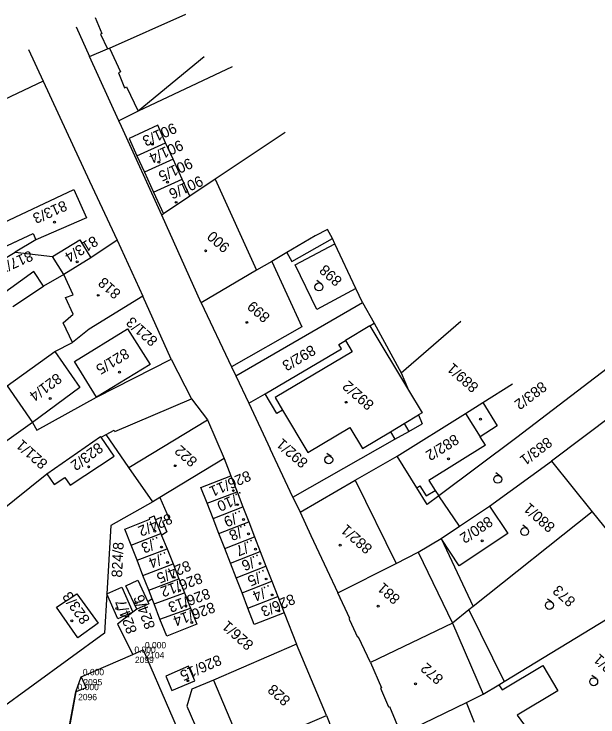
# Model space of a CAD drawing. Extents: x -496688 to -495455, y -1089309 to -1088026.
# Drawn here: x -496271.5 to -496161.2, y -1088217.5 to -1088084.7 of the extents above; entities that cross this region are included whole.
import ezdxf

# ---------------------------------------------------------------- set-up
doc = ezdxf.new("R2010")
doc.units = 0
for name, color, linetype in [('Vrstva 23', 7, 'Continuous'), ('Vrstva 52', 7, 'Continuous'), ('Vrstva 53', 7, 'Continuous'), ('Vrstva 55', 7, 'Continuous'), ('Vrstva 56', 7, 'Continuous'), ('Vrstva 57', 7, 'Continuous'), ('Vrstva 58', 7, 'Continuous'), ('Vrstva 59', 7, 'Continuous'), ('Vrstva 60', 7, 'Continuous'), ('Vrstva 61', 7, 'Continuous')]:
    doc.layers.add(name, color=color, linetype=linetype)

msp = doc.modelspace()

# ---------------------------------------------------------------- linework, layer by layer
at = {"layer": 'Vrstva 23'}
for p, q in [((-496254.87, -1088088.42), (-496255.14, -1088088.54)), ((-496255.14, -1088088.54), (-496253.83, -1088091.34)), ((-496253.83, -1088091.34), (-496253.46, -1088091.18)), ((-496253.46, -1088091.18), (-496251.4, -1088095.68)), ((-496251.4, -1088095.68), (-496251.77, -1088095.85)), ((-496250.61, -1088098.7), (-496250.26, -1088098.52)), ((-496250.26, -1088098.52), (-496248.04, -1088103.06)), ((-496244.33, -1088105.76), (-496249.75, -1088108.22)), ((-496242.85, -1088109.04), (-496244.33, -1088105.76)), ((-496249.75, -1088108.22), (-496248.26, -1088111.5)), ((-496248.26, -1088111.5), (-496242.85, -1088109.04)), ((-496241.44, -1088112.14), (-496242.85, -1088109.04)), ((-496248.26, -1088111.5), (-496246.86, -1088114.6)), ((-496241.44, -1088112.14), (-496246.86, -1088114.6)), ((-496239.72, -1088115.94), (-496241.44, -1088112.14)), ((-496246.86, -1088114.6), (-496245.14, -1088118.39)), ((-496245.14, -1088118.39), (-496239.72, -1088115.94)), ((-496238.26, -1088119.15), (-496239.72, -1088115.94)), ((-496233.49, -1088115.96), (-496238.26, -1088119.15)), ((-496276.5, -1088125.53), (-496260.16, -1088117.88)), ((-496260.16, -1088117.88), (-496257.82, -1088123.22)), ((-496245.14, -1088118.39), (-496243.27, -1088122.51)), ((-496238.26, -1088119.15), (-496243.27, -1088122.51)), ((-496257.82, -1088123.22), (-496267.36, -1088127.41)), ((-496243.27, -1088122.51), (-496243.59, -1088122.72)), ((-496236.14, -1088139.28), (-496243.59, -1088122.72)), ((-496212.23, -1088125.45), (-496214.56, -1088126.66)), ((-496211.28, -1088127.13), (-496212.23, -1088125.45)), ((-496274.71, -1088129.36), (-496267.9, -1088126.18)), ((-496267.9, -1088126.18), (-496267.36, -1088127.41)), ((-496214.56, -1088126.66), (-496219.96, -1088129.82)), ((-496218.97, -1088131.5), (-496211.28, -1088127.13)), ((-496264.2, -1088130.52), (-496259.07, -1088127.4)), ((-496259.07, -1088127.4), (-496257, -1088130.8)), ((-496251.99, -1088127.48), (-496257, -1088130.8)), ((-496251.99, -1088127.48), (-496247.14, -1088138.02)), ((-496262.1, -1088133.95), (-496264.2, -1088130.52)), ((-496257, -1088130.8), (-496262.1, -1088133.95)), ((-496225.65, -1088133.15), (-496236.14, -1088139.28)), ((-496260.32, -1088137.8), (-496262.1, -1088133.95)), ((-496261.74, -1088138.32), (-496260.32, -1088137.8)), ((-496260.3, -1088141.44), (-496261.74, -1088138.32)), ((-496247.14, -1088138.02), (-496257.27, -1088144.28)), ((-496236.14, -1088139.28), (-496230.41, -1088151.36)), ((-496262.22, -1088143.07), (-496260.3, -1088141.44)), ((-496260.45, -1088146.79), (-496262.22, -1088143.07)), ((-496257.27, -1088144.28), (-496260.45, -1088146.79)), ((-496260.09, -1088150.37), (-496250.04, -1088144.19)), ((-496250.04, -1088144.19), (-496245.79, -1088150.95)), ((-496217.11, -1088143.84), (-496230.41, -1088151.36)), ((-496204.25, -1088143.65), (-496208.86, -1088146.39)), ((-496210.14, -1088147.15), (-496208.86, -1088146.39)), ((-496209.63, -1088148), (-496210.14, -1088147.15)), ((-496208.86, -1088146.39), (-496207.59, -1088148.55)), ((-496272.8, -1088155.01), (-496263.79, -1088148.47)), ((-496263.79, -1088148.47), (-496259.06, -1088155.27)), ((-496224.02, -1088156.48), (-496209.63, -1088148)), ((-496255.91, -1088157.15), (-496260.09, -1088150.37)), ((-496245.79, -1088150.95), (-496255.91, -1088157.15)), ((-496272.8, -1088155.01), (-496268.02, -1088161.9)), ((-496259.06, -1088155.27), (-496268.02, -1088161.9)), ((-496196.96, -1088155.81), (-496194.39, -1088160.08)), ((-496221.81, -1088160.18), (-496224.02, -1088156.48)), ((-496222.17, -1088157.19), (-496220.77, -1088159.55)), ((-496186.17, -1088160.2), (-496182.92, -1088158.15)), ((-496182.92, -1088158.15), (-496180.18, -1088162.57)), ((-496220.77, -1088159.55), (-496221.81, -1088160.18)), ((-496220.77, -1088159.55), (-496215.96, -1088167.6)), ((-496199.12, -1088168.24), (-496186.17, -1088160.2)), ((-496194.39, -1088160.08), (-496195.03, -1088160.46)), ((-496234.94, -1088161.4), (-496231.8, -1088168.7)), ((-496195.03, -1088160.46), (-496194.34, -1088162.14)), ((-496268.02, -1088161.9), (-496282.4, -1088172.11)), ((-496215.96, -1088167.6), (-496208.04, -1088162.84)), ((-496208.04, -1088162.84), (-496205.67, -1088166.81)), ((-496196.89, -1088163.58), (-496194.34, -1088162.14)), ((-496180.18, -1088162.57), (-496183.43, -1088164.59)), ((-496205.67, -1088166.81), (-496200.38, -1088163.65)), ((-496200.38, -1088163.65), (-496199.54, -1088165.08)), ((-496199.54, -1088165.08), (-496196.89, -1088163.58)), ((-496265.29, -1088171.61), (-496255.13, -1088164.58)), ((-496255.13, -1088164.58), (-496255.04, -1088164.71)), ((-496252.56, -1088168.29), (-496255.04, -1088164.71)), ((-496182.41, -1088166.22), (-496183.43, -1088164.59)), ((-496182.41, -1088166.22), (-496193.08, -1088172.85)), ((-496260.9, -1088173.75), (-496252.56, -1088168.29)), ((-496195.37, -1088174.27), (-496199.12, -1088168.24)), ((-496231.8, -1088168.7), (-496243.96, -1088176.09)), ((-496245.26, -1088176.88), (-496249.82, -1088170.42)), ((-496265.29, -1088171.61), (-496263.88, -1088173.65)), ((-496263.88, -1088173.65), (-496261.91, -1088172.29)), ((-496261.91, -1088172.29), (-496260.9, -1088173.75)), ((-496236.17, -1088174.19), (-496230.52, -1088171.99)), ((-496230.52, -1088171.99), (-496229.35, -1088174.98)), ((-496217.42, -1088178.85), (-496207.04, -1088172.83)), ((-496193.08, -1088172.85), (-496191.91, -1088174.73)), ((-496234.99, -1088177.17), (-496236.17, -1088174.19)), ((-496234.99, -1088177.17), (-496229.35, -1088174.98)), ((-496229.35, -1088174.98), (-496228.23, -1088177.87)), ((-496195.37, -1088174.27), (-496194.78, -1088173.9)), ((-496193.41, -1088177.4), (-496195.37, -1088174.27)), ((-496194.78, -1088173.9), (-496193.61, -1088175.79)), ((-496191.91, -1088174.73), (-496191.21, -1088175.76)), ((-496243.96, -1088176.09), (-496245.26, -1088176.88)), ((-496191.21, -1088175.76), (-496193.41, -1088177.4)), ((-496233.87, -1088180.06), (-496234.99, -1088177.17)), ((-496233.87, -1088180.06), (-496228.23, -1088177.87)), ((-496228.23, -1088177.87), (-496227.14, -1088180.67)), ((-496217.42, -1088178.85), (-496215.39, -1088183.24)), ((-496187.29, -1088181.5), (-496181.67, -1088177.72)), ((-496181.67, -1088177.72), (-496178.17, -1088182.88)), ((-496250.53, -1088182.08), (-496245.8, -1088180.2)), ((-496245.9, -1088179.95), (-496245.04, -1088179.57)), ((-496245.8, -1088180.2), (-496245.9, -1088179.95)), ((-496245.04, -1088179.57), (-496244.92, -1088179.86)), ((-496244.92, -1088179.86), (-496243.73, -1088182.86)), ((-496232.78, -1088182.86), (-496233.87, -1088180.06)), ((-496232.78, -1088182.86), (-496227.14, -1088180.67)), ((-496227.14, -1088180.67), (-496226.03, -1088183.51)), ((-496190.77, -1088183.83), (-496187.29, -1088181.5)), ((-496249.36, -1088185.06), (-496250.53, -1088182.08)), ((-496249.36, -1088185.06), (-496243.73, -1088182.86)), ((-496243.73, -1088182.86), (-496243.63, -1088183.24)), ((-496231.67, -1088185.7), (-496232.78, -1088182.86)), ((-496178.17, -1088182.88), (-496187.37, -1088189)), ((-496243.63, -1088183.24), (-496242.58, -1088185.76)), ((-496231.67, -1088185.7), (-496226.03, -1088183.51)), ((-496226.03, -1088183.51), (-496224.95, -1088186.28)), ((-496215.39, -1088183.24), (-496212.35, -1088189.69)), ((-496187.37, -1088189), (-496190.77, -1088183.83)), ((-496248.24, -1088187.94), (-496249.36, -1088185.06)), ((-496248.24, -1088187.94), (-496242.58, -1088185.76)), ((-496242.58, -1088185.76), (-496241.45, -1088188.63)), ((-496230.59, -1088188.48), (-496231.67, -1088185.7)), ((-496230.59, -1088188.48), (-496224.95, -1088186.28)), ((-496224.95, -1088186.28), (-496223.88, -1088189.03)), ((-496199.29, -1088188.52), (-496195.13, -1088186.39)), ((-496247.13, -1088190.79), (-496248.24, -1088187.94)), ((-496247.13, -1088190.79), (-496241.45, -1088188.63)), ((-496241.45, -1088188.63), (-496240.33, -1088191.44)), ((-496229.52, -1088191.23), (-496230.59, -1088188.48)), ((-496229.52, -1088191.23), (-496223.88, -1088189.03)), ((-496223.88, -1088189.03), (-496222.77, -1088191.9)), ((-496210.3, -1088194.11), (-496199.29, -1088188.52)), ((-496246.04, -1088193.57), (-496247.13, -1088190.79)), ((-496212.35, -1088189.69), (-496210.3, -1088194.11)), ((-496250.36, -1088192.76), (-496248.08, -1088191.7)), ((-496248.08, -1088191.7), (-496246.18, -1088195.79)), ((-496246.04, -1088193.57), (-496240.33, -1088191.44)), ((-496240.33, -1088191.44), (-496239.28, -1088194.09)), ((-496228.41, -1088194.09), (-496229.52, -1088191.23)), ((-496228.41, -1088194.09), (-496222.77, -1088191.9)), ((-496222.77, -1088191.9), (-496221.65, -1088194.78)), ((-496253.97, -1088194.3), (-496251.15, -1088193.04)), ((-496251.15, -1088193.04), (-496249.06, -1088197.72)), ((-496248.29, -1088197.2), (-496250.36, -1088192.76)), ((-496245.4, -1088195.22), (-496246.04, -1088193.57)), ((-496263.48, -1088196.77), (-496259.62, -1088194.28)), ((-496259.62, -1088194.28), (-496255.59, -1088199.81)), ((-496251.88, -1088198.98), (-496253.97, -1088194.3)), ((-496245.02, -1088196.2), (-496239.28, -1088194.09)), ((-496239.28, -1088194.09), (-496238.15, -1088196.96)), ((-496227.29, -1088196.97), (-496228.41, -1088194.09)), ((-496227.29, -1088196.97), (-496221.65, -1088194.78)), ((-496221.65, -1088194.78), (-496220.45, -1088197.86)), ((-496208.02, -1088198.95), (-496210.3, -1088194.11)), ((-496246.02, -1088196.14), (-496248.29, -1088197.2)), ((-496245.02, -1088196.2), (-496245.4, -1088195.22)), ((-496243.91, -1088199.04), (-496245.02, -1088196.2)), ((-496259.41, -1088202.59), (-496263.48, -1088196.77)), ((-496243.91, -1088199.04), (-496238.15, -1088196.96)), ((-496238.15, -1088196.96), (-496236.93, -1088200.02)), ((-496226.09, -1088200.05), (-496227.29, -1088196.97)), ((-496249.06, -1088197.72), (-496251.88, -1088198.98)), ((-496220.45, -1088197.86), (-496226.09, -1088200.05)), ((-496255.59, -1088199.81), (-496259.41, -1088202.59)), ((-496242.64, -1088202.29), (-496243.91, -1088199.04)), ((-496236.93, -1088200.02), (-496242.64, -1088202.29)), ((-496208.06, -1088199.23), (-496208.16, -1088199.02)), ((-496206.51, -1088202.51), (-496208.06, -1088199.23)), ((-496188.66, -1088199.81), (-496204.1, -1088207.28)), ((-496206.37, -1088202.45), (-496206.51, -1088202.51)), ((-496204.1, -1088207.28), (-496206.37, -1088202.45)), ((-496218.13, -1088203.82), (-496233.8, -1088210.57)), ((-496212.43, -1088217.26), (-496218.13, -1088203.82)), ((-496238.5, -1088207.96), (-496242.81, -1088209.83)), ((-496237.31, -1088210.69), (-496238.5, -1088207.96)), ((-496204.1, -1088207.28), (-496202.07, -1088212.04)), ((-496258.79, -1088209.96), (-496257.88, -1088212.03)), ((-496242.81, -1088209.83), (-496241.65, -1088212.57)), ((-496241.65, -1088212.57), (-496237.31, -1088210.69)), ((-496257.88, -1088212.03), (-496259.78, -1088212.78)), ((-496202.07, -1088212.04), (-496202.25, -1088212.12)), ((-496202.25, -1088212.12), (-496200.73, -1088215.63)), ((-496259.78, -1088212.78), (-496261.37, -1088221.14)), ((-496186.02, -1088214.8), (-496182.82, -1088213.25)), ((-496198.35, -1088220.77), (-496186.02, -1088214.8)), ((-496184.45, -1088218.56), (-496186.02, -1088214.8)), ((-496200.73, -1088215.63), (-496200.57, -1088215.56)), ((-496200.57, -1088215.56), (-496198.35, -1088220.77)), ((-496227.66, -1088223.76), (-496212.43, -1088217.26))]:
    msp.add_line(p, q, dxfattribs=at)
at = {"layer": 'Vrstva 52'}
for p, q in [((-496256.145, -1088085.392), (-496254.87, -1088088.42)), ((-496251.77, -1088095.85), (-496250.61, -1088098.7)), ((-496233.49, -1088115.96), (-496225.65, -1088133.15)), ((-496219.96, -1088129.82), (-496218.97, -1088131.5)), ((-496222.8, -1088131.48), (-496217.11, -1088143.84)), ((-496204.25, -1088143.65), (-496196.96, -1088155.81)), ((-496207.59, -1088148.55), (-496222.17, -1088157.19)), ((-496186.17, -1088160.2), (-496183.43, -1088164.59)), ((-496249.82, -1088170.42), (-496234.94, -1088161.4)), ((-496197.78, -1088162.1), (-496195.03, -1088160.46)), ((-496200.38, -1088163.65), (-496197.78, -1088162.1)), ((-496197.78, -1088162.1), (-496196.89, -1088163.58)), ((-496207.04, -1088172.83), (-496199.29, -1088188.52)), ((-496193.61, -1088175.79), (-496191.91, -1088174.73)), ((-496195.13, -1088186.39), (-496188.66, -1088199.81)), ((-496188.66, -1088199.81), (-496182.82, -1088213.25))]:
    msp.add_line(p, q, dxfattribs=at)
at = {"layer": 'Vrstva 53'}
msp.add_lwpolyline([(-496302.57, -1088250.38), (-496293.33, -1088244.86), (-496282.06, -1088236.51), (-496272.7, -1088229.58), (-496261.37, -1088221.14), (-496259.78, -1088212.78), (-496258.79, -1088209.96), (-496249.04, -1088205.74), (-496247.06, -1088204.88), (-496237.12, -1088227.8), (-496230.93, -1088242.07), (-496224.34, -1088239.32), (-496222.24, -1088238.44), (-496221.74, -1088238.24), (-496217.87, -1088236.62), (-496206.35, -1088231.82), (-496205.03, -1088234.9), (-496199.66, -1088247.57), (-496188.02, -1088275.91)], dxfattribs=at)
at = {"layer": 'Vrstva 55'}
for p, q in [((-496253.46, -1088091.18), (-496239.01, -1088084.74)), ((-496259.769, -1088087.133), (-496257.2, -1088092.78)), ((-496257.2, -1088092.78), (-496253.83, -1088091.34)), ((-496268.759, -1088091.453), (-496265.99, -1088097.42)), ((-496251.66, -1088104.94), (-496257.2, -1088092.78)), ((-496235.56, -1088092.82), (-496248.04, -1088103.06)), ((-496230.3, -1088094.69), (-496248.04, -1088103.06)), ((-496265.99, -1088097.42), (-496312.31, -1088119.35)), ((-496265.99, -1088097.42), (-496261.61, -1088106.78)), ((-496248.04, -1088103.06), (-496251.66, -1088104.94)), ((-496251.19, -1088105.96), (-496251.66, -1088104.94)), ((-496243.59, -1088122.72), (-496251.19, -1088105.96)), ((-496261.61, -1088106.78), (-496257.26, -1088116.34)), ((-496220.27, -1088107.11), (-496233.49, -1088115.96)), ((-496257.26, -1088116.34), (-496251.99, -1088127.48)), ((-496210.87, -1088128.14), (-496211.28, -1088127.13)), ((-496267.36, -1088127.41), (-496271.27, -1088129.74)), ((-496218.36, -1088132.15), (-496210.87, -1088128.14)), ((-496206.88, -1088136.59), (-496210.87, -1088128.14)), ((-496273.98, -1088131.36), (-496271.27, -1088129.74)), ((-496271.27, -1088129.74), (-496264.2, -1088130.52)), ((-496219.96, -1088129.82), (-496222.8, -1088131.48)), ((-496222.8, -1088131.48), (-496225.65, -1088133.15)), ((-496214.27, -1088140.54), (-496218.36, -1088132.15)), ((-496267.72, -1088133.38), (-496298.45, -1088155.33)), ((-496265.89, -1088136.18), (-496267.72, -1088133.38)), ((-496262.1, -1088133.95), (-496265.89, -1088136.18)), ((-496271.7, -1088140.01), (-496265.89, -1088136.18)), ((-496206.88, -1088136.59), (-496214.27, -1088140.54)), ((-496205.62, -1088139.25), (-496206.88, -1088136.59)), ((-496241.8, -1088149.94), (-496247.14, -1088138.02)), ((-496229.59, -1088153.09), (-496205.62, -1088139.25)), ((-496205.62, -1088139.25), (-496203.46, -1088143.17)), ((-496204.25, -1088143.65), (-496203.46, -1088143.17)), ((-496203.46, -1088143.17), (-496198.32, -1088152.5)), ((-496198.32, -1088152.5), (-496187.08, -1088142.78)), ((-496263.79, -1088148.47), (-496260.45, -1088146.79)), ((-496255.91, -1088157.15), (-496241.8, -1088149.94)), ((-496241.8, -1088149.94), (-496237.95, -1088157.41)), ((-496230.41, -1088151.36), (-496229.59, -1088153.09)), ((-496159.38, -1088151.68), (-496176.46, -1088164.72)), ((-496229.59, -1088153.09), (-496227.14, -1088158.28)), ((-496198.32, -1088152.5), (-496196.96, -1088155.81)), ((-496182.92, -1088158.15), (-496177.27, -1088154.6)), ((-496267.18, -1088163.34), (-496255.91, -1088157.15)), ((-496252.44, -1088163.62), (-496237.95, -1088157.41)), ((-496237.95, -1088157.41), (-496234.94, -1088161.4)), ((-496227.14, -1088158.28), (-496224.02, -1088156.48)), ((-496154.55, -1088157.61), (-496169.94, -1088169.21)), ((-496227.14, -1088158.28), (-496223.1, -1088166.86)), ((-496268.02, -1088161.9), (-496267.18, -1088163.34)), ((-496255.04, -1088164.71), (-496254.07, -1088164.17)), ((-496254.07, -1088164.17), (-496252.59, -1088163.36)), ((-496249.82, -1088170.42), (-496254.07, -1088164.17)), ((-496252.59, -1088163.36), (-496252.44, -1088163.62)), ((-496218.8, -1088175.99), (-496199.54, -1088165.08)), ((-496176.46, -1088164.72), (-496191.21, -1088175.76)), ((-496218.8, -1088175.99), (-496223.1, -1088166.86)), ((-496207.04, -1088172.83), (-496199.12, -1088168.24)), ((-496231.8, -1088168.7), (-496230.52, -1088171.99)), ((-496181.67, -1088177.72), (-496169.94, -1088169.21)), ((-496169.94, -1088169.21), (-496162.24, -1088178.79)), ((-496278.83, -1088182.48), (-496265.29, -1088171.61)), ((-496243.96, -1088176.09), (-496242.16, -1088180.08)), ((-496218.8, -1088175.99), (-496217.42, -1088178.85)), ((-496187.29, -1088181.5), (-496191.21, -1088175.76)), ((-496245.26, -1088176.88), (-496253.21, -1088181.35)), ((-496162.24, -1088178.79), (-496184.73, -1088196.69)), ((-496162.24, -1088178.79), (-496154.9, -1088187.88)), ((-496242.16, -1088180.08), (-496243.44, -1088180.59)), ((-496253.21, -1088181.35), (-496253.97, -1088194.3)), ((-496243.44, -1088180.59), (-496242.63, -1088182.58)), ((-496242.63, -1088182.58), (-496243.63, -1088183.24)), ((-496195.13, -1088186.39), (-496190.77, -1088183.83)), ((-496190.77, -1088183.83), (-496184.73, -1088196.69)), ((-496178.87, -1088210.84), (-496150.33, -1088193.43)), ((-496253.97, -1088194.3), (-496254.42, -1088201.7)), ((-496245.4, -1088195.22), (-496246.18, -1088195.79)), ((-496246.18, -1088195.79), (-496246.02, -1088196.14)), ((-496248.29, -1088197.2), (-496249.06, -1088197.72)), ((-496185.54, -1088197.33), (-496188.66, -1088199.81)), ((-496184.73, -1088196.69), (-496185.54, -1088197.33)), ((-496185.54, -1088197.33), (-496178.87, -1088210.84)), ((-496249.06, -1088197.72), (-496251.95, -1088200)), ((-496220.45, -1088197.86), (-496218.13, -1088203.82)), ((-496208.16, -1088199.02), (-496208.02, -1088198.95)), ((-496251.95, -1088200), (-496249.04, -1088205.74)), ((-496254.42, -1088201.7), (-496311.81, -1088243.59)), ((-496179.28, -1088212.43), (-496171.58, -1088207.84)), ((-496171.58, -1088207.84), (-496168.73, -1088212.63)), ((-496233.8, -1088210.57), (-496237.87, -1088212.28)), ((-496179.86, -1088211.45), (-496178.87, -1088210.84)), ((-496182.82, -1088213.25), (-496179.86, -1088211.45)), ((-496179.86, -1088211.45), (-496179.28, -1088212.43)), ((-496237.87, -1088212.28), (-496238.84, -1088215.51)), ((-496168.73, -1088212.63), (-496176.42, -1088217.23)), ((-496238.84, -1088215.51), (-496234.09, -1088226.5)), ((-496212.43, -1088217.26), (-496211.35, -1088219.97)), ((-496176.42, -1088217.23), (-496169.35, -1088226.74))]:
    msp.add_line(p, q, dxfattribs=at)
at = {"layer": 'Vrstva 56'}
msp.add_line((-496233.8, -1088210.57), (-496228.16, -1088223.97), dxfattribs=at)
at = {"layer": 'Vrstva 58'}
for p, q in [((-496213.441, -1088135.689), (-496214.247, -1088135.098)), ((-496211.569, -1088168.359), (-496212.375, -1088167.768)), ((-496179.65, -1088172.039), (-496180.456, -1088171.448)), ((-496174.554, -1088181.923), (-496175.36, -1088181.332)), ((-496169.874, -1088195.865), (-496170.68, -1088195.274)), ((-496161.512, -1088210.285), (-496162.318, -1088209.694))]:
    msp.add_line(p, q, dxfattribs=at)
for centre in [(-496213.884, -1088136.294), (-496212.012, -1088168.964), (-496180.093, -1088172.644), (-496174.997, -1088182.528), (-496170.317, -1088196.47), (-496161.955, -1088210.89)]:
    msp.add_circle(centre, 0.75, dxfattribs=at)
at = {"layer": 'Vrstva 59'}
for centre in [(-496245.346, -1088109.345), (-496244.123, -1088112.707), (-496242.5, -1088116.485), (-496240.875, -1088120.311), (-496263.837, -1088124.06), (-496235.278, -1088129.465), (-496259.573, -1088131.551), (-496255.568, -1088137.882), (-496227.478, -1088142.991), (-496251.564, -1088152.383), (-496264.667, -1088157.378), (-496208.734, -1088158.09), (-496183.359, -1088161.267), (-496189.391, -1088168.759), (-496257.388, -1088170.279), (-496241.018, -1088170.078), (-496230.047, -1088174.784), (-496229.275, -1088177.431), (-496228.131, -1088180.24), (-496244.879, -1088182.424), (-496227.195, -1088182.945), (-496183.025, -1088184.253), (-496243.631, -1088185.441), (-496225.843, -1088185.857), (-496209.877, -1088185.093), (-496242.487, -1088188.354), (-496225.01, -1088188.562), (-496241.238, -1088191.163), (-496223.866, -1088191.475), (-496240.198, -1088193.659), (-496222.722, -1088194.491), (-496248.427, -1088195.985), (-496252.071, -1088197.058), (-496239.054, -1088196.572), (-496221.473, -1088197.508), (-496202.691, -1088196.622), (-496260.557, -1088199.383), (-496237.91, -1088199.693), (-496238.629, -1088210.694), (-496195.613, -1088211.269)]:
    msp.add_circle(centre, 0.175, dxfattribs=at)
at = {"layer": 'Vrstva 60'}
for p, q in [((-496247.06, -1088204.88), (-496247.06, -1088204.88)), ((-496247.06, -1088204.88), (-496247.06, -1088204.88)), ((-496249.04, -1088205.74), (-496249.04, -1088205.74)), ((-496249.04, -1088205.74), (-496249.04, -1088205.74)), ((-496258.79, -1088209.96), (-496258.79, -1088209.96)), ((-496258.79, -1088209.96), (-496258.79, -1088209.96)), ((-496259.78, -1088212.78), (-496259.78, -1088212.78)), ((-496259.78, -1088212.78), (-496259.78, -1088212.78))]:
    msp.add_line(p, q, dxfattribs=at)

# ---------------------------------------------------------------- texts
at = {"layer": 'Vrstva 57'}
for s, rotation, p in [('901/3', 204.41209, (-496241.332, -1088105.219)), ('901/4', 204.41209, (-496240.085, -1088108.444)), ('901/5', 204.41209, (-496238.317, -1088111.878)), ('901/6', 204.41209, (-496236.341, -1088115.207)), ('813/3', 203.71124, (-496262.026, -1088119.889)), ('900', 138.47617, (-496230.546, -1088128.532)), ('813/4', 211.70143, (-496256.41, -1088126.548)), ('817/7', 203.71124, (-496268.473, -1088129.357)), ('898', 138.47617, (-496209.331, -1088134.878)), ('818', 138.47617, (-496251.137, -1088137.271)), ('899', 138.47617, (-496222.954, -1088141.745)), ('821/3', 138.47617, (-496244.169, -1088146.219)), ('821/5', 211.49364, (-496250.513, -1088147.779)), ('892/3', 210.65067, (-496215.258, -1088147.156)), ('889/1', 138.47617, (-496183.54, -1088154.959)), ('821/4', 216.49979, (-496263.408, -1088152.461)), ('892/2', 138.47617, (-496203.299, -1088158.288)), ('883/2', 217.00666, (-496171.789, -1088154.024)), ('882/2', 211.85551, (-496188.22, -1088164.012)), ('821/1', 138.47617, (-496264.968, -1088169.42)), ('892/1', 138.47617, (-496215.778, -1088169.213)), ('883/1', 217.00666, (-496170.749, -1088164.532)), ('823/2', 216.49979, (-496255.608, -1088165.57)), ('822', 138.47617, (-496236.683, -1088169.003)), ('826/11', 203.4548, (-496227.268, -1088170.925)), ('../10', 203.4548, (-496228.557, -1088174.898)), ('880/1', 138.47617, (-496169.085, -1088181.387)), ('../9', 203.4548, (-496228.664, -1088178.441)), ('824/2', 203.4548, (-496242.113, -1088179.017)), ('880/2', 213.63254, (-496181.877, -1088179.514)), ('../8', 203.4548, (-496227.664, -1088181.033)), ('882/1', 138.47617, (-496203.611, -1088185.444)), ('../3', 203.4548, (-496244.262, -1088183.385)), ('../7', 203.4548, (-496226.43, -1088183.932)), ('824/8', 87.20959, (-496251.086, -1088191.232)), ('../4', 201.40011, (-496242.793, -1088186.279)), ('../6', 203.4548, (-496225.302, -1088186.724)), ('824/5', 203.4548, (-496238.614, -1088187.901)), ('826/12', 200.23078, (-496236.336, -1088190.268)), ('../5', 203.4548, (-496224.175, -1088189.623)), ('881', 138.47617, (-496198.356, -1088194.968)), ('826/13', 200.23078, (-496234.88, -1088193.181)), ('../4', 203.4548, (-496223.211, -1088192.488)), ('873', 138.47617, (-496165.237, -1088195.433)), ('823/3', 124.96558, (-496257.026, -1088199.125)), ('824/6', 110.55929, (-496244.757, -1088200.508)), ('826/3', 203.4548, (-496218.915, -1088194.205)), ('824/7', 110.55929, (-496248.193, -1088201.367)), ('826/14', 200.23078, (-496233.944, -1088195.782)), ('826/1', 138.47617, (-496226.062, -1088203.645)), ('862/1', 138.47617, (-496155.878, -1088209.895)), ('826/15', 203.4548, (-496232.826, -1088205.723)), ('872', 138.47617, (-496190.196, -1088210.103)), ('828', 138.47617, (-496219.102, -1088214.15))]:
    msp.add_text(s, height=2, rotation=rotation, dxfattribs=at).set_placement(p)
at = {"layer": 'Vrstva 60'}
for s, p in [('2104', (-496246.66, -1088206.48)), ('2104', (-496246.66, -1088206.48)), ('2099', (-496248.64, -1088207.34)), ('2099', (-496248.64, -1088207.34)), ('2095', (-496258.39, -1088211.56)), ('2095', (-496258.39, -1088211.56)), ('2096', (-496259.38, -1088214.38)), ('2096', (-496259.38, -1088214.38))]:
    msp.add_text(s, height=1.2, dxfattribs=at).set_placement(p)
at = {"layer": 'Vrstva 61'}
for p in [(-496248.74, -1088205.44), (-496248.74, -1088205.44), (-496246.76, -1088204.58), (-496246.76, -1088204.58), (-496258.49, -1088209.66), (-496258.49, -1088209.66), (-496259.48, -1088212.48), (-496259.48, -1088212.48)]:
    msp.add_text('0.000', height=1.2, dxfattribs=at).set_placement(p)

doc.saveas('drawing.dxf')
